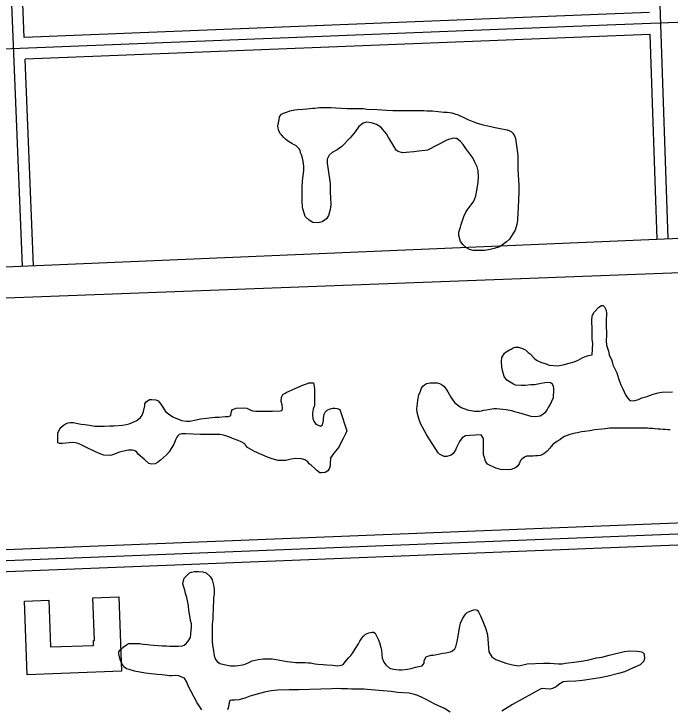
# Model space of a CAD drawing. Extents: x 3313442 to 3351311, y 721974 to 747360.
# Drawn here: x 3330135 to 3331032, y 734253 to 735203 of the extents above; entities that cross this region are included whole.
import ezdxf

# ---------------------------------------------------------------- set-up
doc = ezdxf.new("R2010")
doc.units = 0
for name, color, linetype in [('V-BLDG-OTLN', 7, 'Continuous'), ('V-ROAD-CNTR', 7, 'Continuous'), ('V-SITE-VEGE', 7, 'Continuous')]:
    doc.layers.add(name, color=color, linetype=linetype)

msp = doc.modelspace()

# ---------------------------------------------------------------- linework, layer by layer
at = {"layer": 'V-BLDG-OTLN'}
msp.add_lwpolyline([(3330152.75, 734299.6), (3330149.16, 734400.29), (3330182.43, 734401.47), (3330184.71, 734337.46), (3330243.75, 734339.57), (3330243.52, 734346.11), (3330245.01, 734346.16), (3330242.93, 734404.61), (3330278.19, 734405.87), (3330281.81, 734304.2)], close=True, dxfattribs=at)
at = {"layer": 'V-ROAD-CNTR'}
for points in [[(3331029.69, 734895.68), (3330989.47, 736066.98)], [(3330146.38, 734858.13), (3330122.55, 735451.49)], [(3330148.83, 735170.87), (3330138.14, 735437.17)], [(3332772.93, 735263.45), (3332071.38, 735230.96), (3330946.15, 735187.62), (3329615.14, 735134.6), (3329371.58, 735124.73)], [(3331004.06, 735204.86), (3330945.56, 735202.61), (3330148.83, 735170.87)], [(3331005.09, 735174.88), (3330946.73, 735172.63), (3330150.04, 735140.9)], [(3331014.7, 734895.17), (3331005.09, 735174.88)], [(3330161.37, 734858.73), (3330150.04, 735140.89)], [(3329842.89, 734845.23), (3331486.55, 734915.1), (3332609.53, 734970.1), (3334307.49, 735098.71), (3334855.82, 735124.84)], [(3334875.37, 735080.26), (3333607.33, 735005.41), (3332547.3, 734924.93), (3331216.87, 734855.5), (3329722.8, 734799.3)], [(3334634.13, 734634.41), (3329619.58, 734435.07)], [(3331133.35, 734510.25), (3329618.99, 734450.05)], [(3331134.73, 734480.29), (3329620.18, 734420.08)]]:
    msp.add_lwpolyline(points, dxfattribs=at)
at = {"layer": 'V-SITE-VEGE'}
for points in [[(3330556.63, 734918.6), (3330551.12, 734917.53), (3330543.54, 734917.81), (3330538.69, 734920.87), (3330533.14, 734925.99), (3330531.72, 734930.46), (3330529.95, 734936.65), (3330529.58, 734939.06), (3330529.18, 734946.64), (3330529.02, 734965.94), (3330529.65, 734974.21), (3330531.25, 734989.39), (3330531.2, 734994.9), (3330530.46, 735001.44), (3330529.39, 735005.57), (3330527.98, 735010.38), (3330526.92, 735013.13), (3330526.2, 735016.57), (3330525.15, 735018.63), (3330522.03, 735021.36), (3330520.64, 735023.07), (3330518.22, 735023.74), (3330515.1, 735025.79), (3330512.68, 735027.14), (3330508.87, 735029.53), (3330506.44, 735031.57), (3330504.01, 735033.97), (3330500.88, 735037.39), (3330498.45, 735039.78), (3330496.69, 735044.25), (3330495.95, 735050.1), (3330496.61, 735053.9), (3330497.61, 735058.73), (3330497.92, 735062.18), (3330500.65, 735065.64), (3330503.74, 735067.05), (3330509.24, 735069.16), (3330512.33, 735070.22), (3330518.87, 735071.65), (3330523.35, 735072.03), (3330529.89, 735072.77), (3330535.4, 735073.16), (3330543.66, 735074.26), (3330546.42, 735074.28), (3330552.96, 735075.02), (3330568.46, 735075.15), (3330575.36, 735074.51), (3330590.53, 735073.6), (3330606.38, 735073.73), (3330612.93, 735073.44), (3330617.76, 735072.79), (3330631.89, 735072.21), (3330638.1, 735071.57), (3330644.65, 735071.28), (3330652.93, 735070.66), (3330687.04, 735070.93), (3330695.31, 735070.65), (3330699.45, 735070.34), (3330707.38, 735070.41), (3330722.9, 735068.81), (3330727.38, 735068.5), (3330733.59, 735067.52), (3330737.73, 735066.52), (3330742.57, 735064.83), (3330751.91, 735060.43), (3330755.72, 735058.39), (3330762.63, 735055.69)], [(3330762.63, 735055.69), (3330768.51, 735053.67), (3330776.45, 735051.32), (3330780.6, 735050.32), (3330787.15, 735048.99), (3330790.95, 735047.99), (3330797.86, 735046.67), (3330802, 735046.01), (3330807.17, 735044.68), (3330809.59, 735044.35), (3330814.78, 735041.98), (3330817.21, 735039.93), (3330819.65, 735036.16), (3330820.71, 735032.72), (3330821.8, 735025.83), (3330822.88, 735019.99), (3330824, 735009.31), (3330824.15, 734990.36), (3330825.36, 734969.01), (3330825.43, 734960.05), (3330824.57, 734937.99), (3330823.94, 734931.43), (3330823.68, 734921.09), (3330822.69, 734915.23), (3330820.34, 734907.28), (3330817.28, 734902.09), (3330812.52, 734894.81), (3330808.75, 734891.34), (3330803.27, 734887.16), (3330799.16, 734884.71), (3330791.94, 734882.24), (3330786.44, 734880.82), (3330778.52, 734879.38), (3330766.12, 734879.28), (3330763.01, 734879.6), (3330757.83, 734880.93), (3330753.68, 734883.31), (3330749.17, 734887.07), (3330745.69, 734891.86), (3330743.55, 734900.12), (3330743.51, 734904.6), (3330745.53, 734911.16), (3330746.54, 734914.96), (3330750.24, 734926.02), (3330753.62, 734932.59), (3330755.67, 734936.06), (3330757.37, 734938.48), (3330759.08, 734940.22), (3330761.81, 734943.68), (3330763.85, 734947.15), (3330766.55, 734954.41), (3330768.21, 734961.31), (3330769.85, 734972.7), (3330770.48, 734979.59), (3330769.72, 734988.2), (3330768.3, 734993.7), (3330764.79, 735001.26), (3330762.34, 735006.06), (3330752.94, 735018.74), (3330749.45, 735024.22), (3330745.62, 735028.33), (3330740.76, 735032.77), (3330738.69, 735032.75), (3330735.94, 735033.08), (3330729.06, 735031.3), (3330725.97, 735029.89), (3330700.57, 735016.59), (3330697.47, 735016.22), (3330688.52, 735015.46), (3330681.64, 735014.37), (3330671.31, 735013.26), (3330666.48, 735013.22), (3330660.61, 735014.89), (3330657.5, 735016.59), (3330654.35, 735022.08), (3330651.56, 735026.54), (3330647.36, 735034.08), (3330644.22, 735038.88), (3330636.57, 735048.13), (3330630.68, 735051.53), (3330624.12, 735053.89), (3330616.87, 735054.86), (3330612.4, 735053.45), (3330606.58, 735048.92), (3330601.47, 735041.64), (3330594.65, 735033.32), (3330583.37, 735021.85), (3330576.86, 735016.98), (3330570.34, 735013.48), (3330566.23, 735010), (3330563.18, 735004.12), (3330563.22, 734998.95), (3330564.67, 734989.66), (3330567.23, 734971.07), (3330567.33, 734958.66), (3330568.07, 734952.12), (3330568.16, 734941.78), (3330567.52, 734935.58), (3330565.17, 734927.29), (3330562.45, 734922.78), (3330556.63, 734918.6)], [(3330716.85, 734697.49), (3330720.98, 734695.56), (3330722.9, 734694.19), (3330726.19, 734690.06), (3330728.39, 734686.21), (3330732.23, 734678.78), (3330734.97, 734674.93), (3330737.99, 734671.35), (3330743.21, 734666.95), (3330746.78, 734665.02), (3330750.08, 734663.64), (3330756.67, 734661.16), (3330760.24, 734660.88), (3330764.92, 734660.05), (3330771.51, 734660.04), (3330774.27, 734660.31), (3330777.01, 734661.13), (3330781.14, 734661.68), (3330791.31, 734663.59), (3330794.88, 734663.59), (3330808.08, 734662.2), (3330815.5, 734660.81), (3330819.62, 734659.43), (3330824.84, 734658.05), (3330841.88, 734652.81), (3330846.28, 734652.53), (3330852.05, 734652.8), (3330854.8, 734653.62), (3330856.73, 734654.71), (3330858.65, 734656.09), (3330862.23, 734659.11), (3330864.16, 734661.85), (3330865.53, 734664.6), (3330866.91, 734666.25), (3330868.29, 734668.45), (3330872.7, 734678.61), (3330873.53, 734688.78), (3330873.54, 734691.26), (3330872.99, 734693.73), (3330871.62, 734696.76), (3330868.87, 734698.68), (3330866.4, 734699.24), (3330860.9, 734698.69), (3330856.23, 734697.6), (3330846.88, 734695.69), (3330841.93, 734695.69), (3330834.23, 734694.88), (3330828.74, 734694.89), (3330821.04, 734695.44), (3330818.29, 734696.55), (3330809.23, 734702.06), (3330805.38, 734707.01), (3330803.2, 734715.26), (3330802.38, 734720.2), (3330801.56, 734727.9), (3330802.39, 734733.4), (3330805.97, 734739.17), (3330808.17, 734741.09), (3330812.85, 734743.83), (3330814.77, 734744.66), (3330817.8, 734746.3), (3330820.55, 734747.4), (3330824.95, 734747.39), (3330830.44, 734745.46), (3330832.37, 734744.64), (3330834.57, 734743.53), (3330838.41, 734739.95), (3330840.88, 734738.03), (3330846.37, 734732.52), (3330849.67, 734729.77), (3330856.26, 734726.46), (3330861.48, 734724.81), (3330866.98, 734722.88), (3330878.25, 734721.77), (3330886.22, 734723.13), (3330894.47, 734725.59), (3330901.35, 734727.51), (3330906.57, 734729.7), (3330913.17, 734732.99), (3330915.1, 734734.09), (3330920.87, 734736.01), (3330925.55, 734736.83), (3330926.67, 734752.22), (3330925.57, 734758.27), (3330925.59, 734771.74), (3330925.33, 734783.56), (3330925.61, 734790.16), (3330928.37, 734795.38), (3330934.97, 734801.96), (3330938.55, 734804.43), (3330940.75, 734804.43), (3330942.67, 734802.51), (3330945.14, 734798.1), (3330945.41, 734793.16), (3330945.12, 734783.53), (3330945.11, 734774.19), (3330945.38, 734768.69), (3330945.37, 734764.02), (3330945.09, 734755.77), (3330945.36, 734750.27), (3330948.1, 734741.75)], [(3330948.1, 734741.75), (3330949.19, 734737.07), (3330952.48, 734729.1), (3330953.85, 734723.05), (3330959.33, 734712.32), (3330960.98, 734707.64), (3330962.07, 734703.24), (3330965.08, 734695.82), (3330967.83, 734690.59), (3330971.39, 734682.34), (3330974.13, 734677.94), (3330977.15, 734674.64), (3330981.83, 734674.08), (3330984.3, 734674.63), (3330989.25, 734676), (3330993.93, 734677.92), (3331000.8, 734679.83), (3331004.1, 734681.48), (3331009.05, 734683.12), (3331016.2, 734685.04), (3331020.88, 734685.86), (3331035.44, 734686.39)], [(3330302.8, 734647.14), (3330307.76, 734650.98), (3330310.23, 734654.55), (3330312.17, 734659.49), (3330313.82, 734666.92), (3330314.1, 734669.66), (3330315.75, 734672.41), (3330320.43, 734675.98), (3330323.46, 734675.97), (3330328.95, 734675.42), (3330331.98, 734674.04), (3330335.82, 734669.36), (3330338.29, 734665.24), (3330342.13, 734659.46), (3330346.25, 734656.16), (3330352.29, 734652.03), (3330356.14, 734650.1), (3330362.18, 734647.89), (3330364.11, 734647.06), (3330370.7, 734646.23), (3330375.38, 734646.22), (3330384.17, 734647.86), (3330389.95, 734649.23), (3330410.02, 734651.41), (3330415.24, 734651.67), (3330423.76, 734652.49), (3330428.44, 734652.76), (3330431.46, 734653.85), (3330432.3, 734659.9), (3330433.95, 734662.1), (3330438.62, 734663.74), (3330449.07, 734664.55), (3330453.19, 734663.73), (3330458.69, 734661.24), (3330461.71, 734660.42), (3330465.83, 734659.86), (3330488.37, 734659.83), (3330498.82, 734660.37), (3330501.84, 734660.92), (3330502.12, 734663.94), (3330501.58, 734668.62), (3330500.21, 734673.01), (3330501.04, 734678.78), (3330502.7, 734682.63), (3330505.72, 734684.55), (3330508.2, 734685.65), (3330511.22, 734687.3), (3330515.62, 734689.21), (3330520.57, 734691.13), (3330523.6, 734692.78), (3330531.03, 734695.79), (3330536.25, 734697.71), (3330538.18, 734698.53), (3330544.77, 734698.8), (3330545.86, 734690.83), (3330545.83, 734667.46), (3330544.18, 734662.79), (3330543.35, 734657.02), (3330543.35, 734654.27), (3330543.89, 734649.59), (3330544.98, 734646.02), (3330548, 734642.17), (3330550.75, 734640.51), (3330554.32, 734639.41), (3330557.08, 734641.06), (3330558.18, 734647.1), (3330558.19, 734649.85), (3330559.29, 734655.9), (3330560.67, 734658.37), (3330563.42, 734661.12), (3330567.55, 734663.04), (3330571.12, 734663.86), (3330573.87, 734663.85), (3330576.89, 734663.58), (3330580.74, 734661.92), (3330590.05, 734632.77)], [(3331032.63, 734634.44), (3331029.33, 734634.44), (3331025.49, 734634.72), (3331022.74, 734634.72), (3331018.89, 734635.28), (3331016.14, 734635.28), (3331011.47, 734635.56), (3331008.17, 734636.11), (3331004.05, 734636.12), (3331001.3, 734636.4), (3330985.35, 734636.42), (3330981.51, 734636.7), (3330961.99, 734636.72), (3330957.04, 734636.45), (3330949.62, 734636.46), (3330943.84, 734635.64), (3330929, 734634.29), (3330922.67, 734632.92), (3330915.8, 734631.83), (3330911.4, 734631.56), (3330907.55, 734630.74), (3330905.63, 734630.19), (3330902.88, 734629.92), (3330898.2, 734628.83), (3330895.18, 734628), (3330888.03, 734625.27), (3330884.18, 734623.07), (3330881.42, 734620.87), (3330877.57, 734618.4), (3330872.07, 734614.29), (3330869.04, 734611.27), (3330867.94, 734609.35), (3330864.09, 734604.95), (3330859.69, 734601.66), (3330856.93, 734600.01), (3330855.01, 734599.19), (3330850.89, 734598.92), (3330848.14, 734598.92), (3330844.56, 734598.38), (3330840.99, 734598.38), (3330836.04, 734598.11), (3330833.29, 734597.02), (3330829.44, 734594.27), (3330827.79, 734592.62), (3330825.86, 734587.95), (3330823.65, 734584.66), (3330820.9, 734582.19), (3330814.85, 734580), (3330810.73, 734579.45), (3330800.28, 734580.29), (3330793.96, 734581.94), (3330782.7, 734587.18), (3330779.95, 734591.31), (3330778.58, 734596.53), (3330777.22, 734600.11), (3330776.95, 734606.43), (3330776.95, 734608.63), (3330777.23, 734614.4), (3330777.24, 734617.98), (3330776.97, 734622.65), (3330775.32, 734625.4), (3330773.95, 734627.33), (3330758.28, 734626.52), (3330752.51, 734626.25), (3330747.83, 734623.23), (3330744.25, 734618.57), (3330740.39, 734610.32), (3330738.74, 734606.48), (3330735.71, 734601.81), (3330732.68, 734599.89), (3330727.18, 734597.97), (3330723.33, 734597.97), (3330717.01, 734601), (3330715.09, 734602.93), (3330699.45, 734627.14), (3330690.95, 734643.09), (3330688.76, 734649.7), (3330686.29, 734658.22), (3330686.03, 734663.17), (3330686.86, 734670.32), (3330687.14, 734674.99), (3330688.8, 734682.13), (3330691.01, 734687.35), (3330692.38, 734691.2), (3330694.31, 734694.22), (3330696.24, 734695.87), (3330698.99, 734697.51), (3330704.21, 734698.61), (3330713.56, 734698.59), (3330716.85, 734697.49)], [(3330590.05, 734632.77), (3330588.4, 734628.92), (3330585.37, 734622.33), (3330582.89, 734618.49), (3330579.03, 734610.52), (3330572.42, 734602.56), (3330569.94, 734599.26), (3330568.02, 734595.96), (3330567.46, 734587.99), (3330567.45, 734584.97), (3330566.07, 734581.12), (3330564.15, 734578.37), (3330560.57, 734576.18), (3330555.62, 734575.36), (3330553.42, 734575.64), (3330549.03, 734578.67), (3330546.28, 734581.42), (3330541.61, 734585.82), (3330538.87, 734588.03), (3330536.67, 734590.78), (3330532.83, 734593.53), (3330528.16, 734594.64), (3330519.91, 734595.19), (3330514.13, 734594.1), (3330506.71, 734592.46), (3330503.14, 734592.19), (3330499.56, 734592.2), (3330496.26, 734592.47), (3330488.02, 734594.68), (3330481.7, 734597.16), (3330463.84, 734604.88), (3330454.23, 734610.39), (3330451.76, 734613.15), (3330450.66, 734615.07), (3330445.71, 734617.83), (3330441.32, 734619.76), (3330433.9, 734622.51), (3330428.95, 734624.72), (3330421.53, 734627.2), (3330416.59, 734628.03), (3330390.2, 734628.06), (3330369.86, 734628.64), (3330364.36, 734628.64), (3330361.06, 734628.1), (3330358.86, 734626.18), (3330357.48, 734624.26), (3330356.38, 734621.51), (3330353.34, 734614.91), (3330347.01, 734604.2), (3330343.43, 734600.08), (3330335.45, 734592.94), (3330331.05, 734589.65), (3330328.02, 734588), (3330323.07, 734587.18), (3330319.5, 734588.29), (3330313.73, 734593.52), (3330304.67, 734601.23), (3330302.75, 734603.7), (3330301.1, 734605.08), (3330299.18, 734606.18), (3330296.98, 734606.73), (3330291.49, 734606.74), (3330286.81, 734605.65), (3330279.39, 734603.73), (3330270.86, 734600.44), (3330268.11, 734599.62), (3330265.08, 734599.35), (3330257.66, 734599.63), (3330252.99, 734601.29), (3330246.4, 734604.05), (3330242.83, 734605.97), (3330235.14, 734609.83), (3330231.56, 734611.76), (3330226.07, 734614.24), (3330222.77, 734615.62), (3330219.2, 734616.45), (3330215.35, 734617), (3330200.78, 734615.65), (3330196.93, 734615.65), (3330194.73, 734616.48), (3330194.75, 734629.67), (3330197.5, 734635.72), (3330198.88, 734637.64), (3330202.46, 734640.66), (3330205.21, 734642.31), (3330209.06, 734643.68), (3330211.54, 734644.22), (3330216.21, 734644.22), (3330220.06, 734643.66), (3330226.65, 734642.28), (3330231.6, 734641.45), (3330238.2, 734640.62), (3330245.62, 734639.51), (3330258.54, 734639.49), (3330265.41, 734639.76), (3330272.01, 734639.75), (3330283.28, 734640.56), (3330288.5, 734641.66), (3330292.63, 734642.75), (3330298.95, 734645.22), (3330302.8, 734647.14)], [(3330371.24, 734405.15), (3330369.59, 734410.37), (3330368.5, 734415.05), (3330366.86, 734420.82), (3330365.76, 734423.57), (3330366.59, 734428.52), (3330367.69, 734431.54), (3330372.37, 734436.21), (3330375.12, 734438.68), (3330377.88, 734439.78), (3330382, 734440.87), (3330386.67, 734440.86), (3330393.27, 734440.31), (3330397.67, 734438.65), (3330403.16, 734433.97), (3330406.18, 734429.3), (3330408.09, 734420.22), (3330408.63, 734415), (3330408.63, 734410.33), (3330407.8, 734404.28), (3330407.79, 734399.88), (3330407.23, 734393.01), (3330407.23, 734388.89), (3330406.94, 734381.19), (3330406.94, 734375.97), (3330406.1, 734368.54), (3330406.08, 734345.45), (3330406.34, 734339.41), (3330407.16, 734335.28), (3330408.8, 734325.38), (3330410.72, 734320.16), (3330412.64, 734317.68), (3330416.48, 734314.93), (3330426.65, 734312.71), (3330431.05, 734311.89), (3330437.65, 734311.88), (3330441.5, 734312.15), (3330447.27, 734312.96), (3330451.12, 734314.06), (3330456.9, 734316.8), (3330460.75, 734318.45), (3330464.87, 734319.54), (3330469, 734320.36), (3330475.6, 734321.18), (3330479.99, 734321.45), (3330487.96, 734321.16), (3330493.46, 734320.33), (3330508.58, 734317.57), (3330516.55, 734316.73), (3330520.4, 734316.45), (3330533.32, 734316.44), (3330537.44, 734315.88), (3330540.46, 734315.6), (3330546.51, 734314.49), (3330550.63, 734313.94), (3330557.78, 734313.38), (3330563, 734312.83), (3330570.42, 734312.54), (3330577.84, 734311.71), (3330583.07, 734312.53), (3330585.27, 734313.62), (3330589.95, 734319.39), (3330592.7, 734323.24), (3330595.45, 734325.98), (3330598.21, 734329.28), (3330601.24, 734334.22)], [(3330391.67, 734251.46), (3330388.38, 734257.23), (3330385.63, 734261.08), (3330373.02, 734284.46), (3330371.1, 734289.14), (3330368.35, 734294.64), (3330360.11, 734298.23), (3330355.71, 734298.51), (3330350.77, 734298.24), (3330347.74, 734298.24), (3330341.42, 734298.8), (3330337.29, 734299.35), (3330330.7, 734299.91), (3330314.21, 734301.86), (3330299.92, 734304.62), (3330292.5, 734306.56), (3330288.65, 734307.66), (3330285.08, 734310.41), (3330280.96, 734317.57), (3330279.6, 734322.24), (3330278.5, 734328.29), (3330278.51, 734330.76), (3330280.99, 734334.33), (3330284.29, 734337.35), (3330288.69, 734340.37), (3330291.44, 734342.02), (3330296.94, 734342.29), (3330300.24, 734342.28), (3330306.84, 734342), (3330311.51, 734341.45), (3330317.56, 734340.89), (3330320.58, 734340.33), (3330337.62, 734339.21), (3330343.39, 734339.21), (3330347.52, 734338.65), (3330350.54, 734338.37), (3330359.89, 734338.36), (3330365.38, 734339.18), (3330367.58, 734340), (3330370.61, 734342.2), (3330373.09, 734345.49), (3330376.12, 734350.44), (3330376.95, 734355.11), (3330377.78, 734364.73), (3330377.79, 734369.13), (3330376.15, 734373.8), (3330375.88, 734377.93), (3330374.24, 734387.28), (3330373.7, 734393.87), (3330371.24, 734405.15)], [(3330601.24, 734334.22), (3330606.2, 734341.91), (3330607.85, 734345.21), (3330610.6, 734349.33), (3330612.81, 734352.35), (3330615.56, 734354.82), (3330620.23, 734356.74), (3330624.63, 734357.83), (3330626.83, 734357.83), (3330628.75, 734356.45), (3330632.87, 734348.2), (3330635.06, 734343.53), (3330636.7, 734336.93), (3330637.52, 734333.08), (3330638.06, 734326.76), (3330638.61, 734322.36), (3330640.8, 734316.58), (3330643.54, 734313.28), (3330647.94, 734309.15), (3330649.86, 734308.05), (3330654.54, 734306.94), (3330657.56, 734306.67), (3330661.41, 734306.11), (3330665.25, 734306.11), (3330673.23, 734306.92), (3330678.18, 734308.01), (3330683.95, 734309.93), (3330693.02, 734311.57), (3330695.78, 734315.42), (3330696.06, 734318.99), (3330698.81, 734323.93), (3330701.01, 734325.03), (3330705.69, 734326.4), (3330708.44, 734326.4), (3330710.91, 734326.67), (3330715.04, 734327.49), (3330721.63, 734329.13), (3330725.76, 734329.4), (3330731.81, 734331.04), (3330734.56, 734332.41), (3330738.13, 734334.88), (3330739.51, 734337.63), (3330741.17, 734345.05), (3330742.28, 734352.2), (3330744.22, 734363.46), (3330745.6, 734369.79), (3330748.36, 734376.1), (3330750.56, 734379.4), (3330753.04, 734382.7), (3330754.96, 734384.62), (3330758.82, 734386.54), (3330762.39, 734387.63), (3330765.42, 734388.73), (3330768.44, 734387.9), (3330770.08, 734385.7), (3330772.83, 734380.2), (3330775.57, 734373.6), (3330780.5, 734362.32), (3330782.42, 734354.07), (3330784.04, 734336.2), (3330784.31, 734330.98), (3330788.7, 734323.83), (3330793.92, 734320.25), (3330807.66, 734315.28), (3330817, 734313.07), (3330825.52, 734311.69), (3330836.8, 734314.42), (3330859.34, 734315.49), (3330867.86, 734315.21), (3330879.68, 734314.37), (3330884.9, 734314.36), (3330889.3, 734315.18), (3330904.15, 734317.09), (3330913.77, 734318.73), (3330921.2, 734320.09), (3330931.65, 734322.55), (3330939.07, 734323.64), (3330949.24, 734326.38), (3330969.32, 734331.3), (3330977.29, 734332.12), (3330987.73, 734331.83), (3330993.23, 734330.73), (3330996.25, 734329.07), (3330997.35, 734322.75), (3330996.51, 734318.07), (3330991.56, 734312.86), (3330981.11, 734308.47), (3330970.11, 734303.54), (3330961.86, 734301.08), (3330947.83, 734297.52), (3330936.56, 734295.33), (3330912.64, 734291.51), (3330903.57, 734290.7), (3330890.92, 734290.44), (3330886.25, 734289.62), (3330880.2, 734286.33), (3330876.34, 734283.03), (3330871.39, 734280.57), (3330868.37, 734279.75), (3330856.27, 734280.58), (3330816.66, 734258.92)], [(3330731.71, 734248.57), (3330723.74, 734253.26), (3330710.56, 734259.32), (3330705.61, 734262.08), (3330699.84, 734265.11), (3330694.35, 734267.86), (3330687.2, 734271.17), (3330682.81, 734272.55), (3330675.66, 734274.2), (3330659.44, 734275.33), (3330650.92, 734276.43), (3330618.21, 734279.22), (3330613.82, 734279.78), (3330596.77, 734279.8), (3330591, 734280.08), (3330582.48, 734280.09), (3330578.63, 734280.65), (3330569.56, 734280.38), (3330554.71, 734279.58), (3330524.2, 734278.79), (3330511.28, 734278.8), (3330495.88, 734278.27), (3330486.81, 734277.46), (3330477.46, 734275.82), (3330457.67, 734270.07), (3330450.52, 734267.6), (3330442.54, 734265.42), (3330437.04, 734264.87), (3330432.64, 734264.88), (3330430.17, 734264.33), (3330429.34, 734261.58), (3330428.51, 734255.54), (3330426.85, 734251.42)], [(3330816.66, 734258.92), (3330802.36, 734249.86)]]:
    msp.add_lwpolyline(points, dxfattribs=at)

doc.saveas('drawing.dxf')
